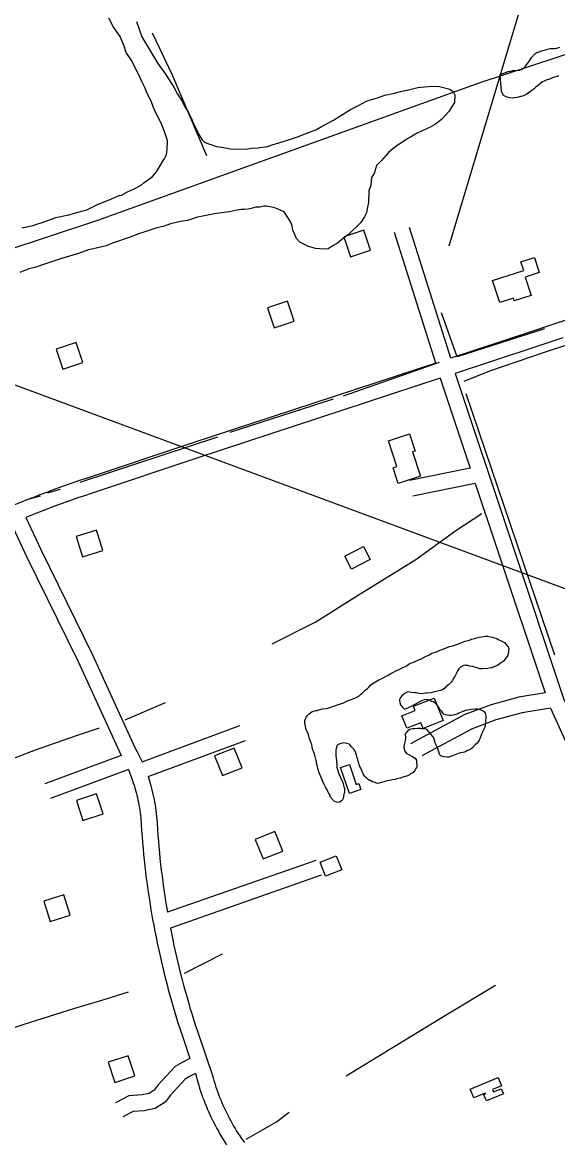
# Model space of a CAD drawing. Extents: x 3250478 to 3288318, y 788638 to 816472.
# Drawn here: x 3270672 to 3271685, y 796691 to 798809 of the extents above; entities that cross this region are included whole.
import ezdxf

# ---------------------------------------------------------------- set-up
doc = ezdxf.new("R2010")
doc.units = 0
for name, color, linetype in [('V-BLDG-OTLN', 7, 'Continuous'), ('V-ROAD-CNTR', 7, 'Continuous'), ('V-SITE-VEGE', 7, 'Continuous'), ('V-TOPO-SHOR', 7, 'Continuous'), ('V-UTIL-LINE', 7, 'Continuous')]:
    doc.layers.add(name, color=color, linetype=linetype)

msp = doc.modelspace()

# ---------------------------------------------------------------- linework, layer by layer
at = {"layer": 'V-BLDG-OTLN'}
for points in [[(3271292.7, 798366), (3271330.6, 798378.5), (3271318.1, 798416.5), (3271280.1, 798403.9)], [(3271561.9, 798321.3), (3271620.8, 798340.2), (3271615.5, 798356.7), (3271640.9, 798364.9), (3271650.2, 798336), (3271623.6, 798327.4), (3271634.6, 798293), (3271602.8, 798282.7), (3271601.2, 798287.7), (3271575.4, 798279.4)], [(3271148.6, 798231.7), (3271186.6, 798244.2), (3271174, 798282.2), (3271136, 798269.6)], [(3270786.6, 798165.8), (3270774.2, 798203.8), (3270736.2, 798191.5), (3270748.5, 798153.4)], [(3271364.6, 798017.6), (3271404.6, 798030.9), (3271415.4, 797998.5), (3271410.6, 797996.9), (3271425.7, 797951.3), (3271383.2, 797937.3), (3271373.5, 797966.6), (3271380.7, 797969)], [(3270812.3, 797848.6), (3270774.1, 797836.7), (3270786, 797798.5), (3270824.2, 797810.4)], [(3271317.4, 797817.9), (3271330.2, 797793.4), (3271295.2, 797775), (3271282.3, 797799.5)], [(3271451.4, 797531.4), (3271468.3, 797488.6), (3271430.4, 797473.6), (3271426.1, 797484.6), (3271399.6, 797474.1), (3271390.4, 797497.6), (3271415.4, 797507.5), (3271412.1, 797515.9)], [(3271035.8, 797421.8), (3271050.7, 797384.6), (3271087.8, 797399.6), (3271072.9, 797436.7)], [(3271290.9, 797405.8), (3271303.5, 797368.1), (3271308.6, 797369.8), (3271312.5, 797358.1), (3271290.9, 797350.8), (3271274.3, 797400.2)], [(3270824.7, 797312.1), (3270812.3, 797350.1), (3270774.3, 797337.7), (3270786.7, 797299.7)], [(3271112.9, 797264.1), (3271127.8, 797227), (3271164.9, 797241.9), (3271150, 797279.1)], [(3271265.8, 797233.1), (3271276.3, 797206.6), (3271245.8, 797194.5), (3271235.3, 797221)], [(3270724.6, 797108.8), (3270762.7, 797120.9), (3270750.7, 797159), (3270712.5, 797146.9)], [(3270884.8, 796816.8), (3270872.4, 796854.8), (3270834.4, 796842.4), (3270846.8, 796804.4)], [(3271572.3, 796813.6), (3271578.7, 796798.1), (3271561.6, 796791), (3271563.5, 796786.3), (3271578.3, 796792.4), (3271582.4, 796782.6), (3271550.1, 796769.3), (3271545.3, 796781), (3271548.6, 796782.4), (3271548, 796784), (3271526.1, 796775), (3271519.3, 796791.7)]]:
    msp.add_lwpolyline(points, close=True, dxfattribs=at)
at = {"layer": 'V-ROAD-CNTR'}
for points in [[(3271454.2, 798165), (3271376.3, 798412.1)], [(3271482.7, 798174.4), (3271404.9, 798421.1)], [(3271831.2, 798289.5), (3271630.4, 798222.9), (3271482.7, 798174.4)], [(3271694.7, 798212.6), (3271639.8, 798194.4), (3271491.1, 798145.5)], [(3271454.2, 798165), (3270993, 798013.3), (3270792.6, 797946.8)], [(3271462.6, 798136.2), (3271002.4, 797984.8), (3270802, 797918.3)], [(3271462.6, 798136.2), (3271519.3, 797966.1)], [(3271491.1, 798145.5), (3271597, 797827.9), (3271696.2, 797530.8), (3271733, 797450)], [(3271519.3, 797966.1), (3271404.9, 797942.6)], [(3270792.5, 797946.8), (3270780, 797942.6), (3270767.5, 797938.3), (3270755, 797933.9), (3270742.5, 797929.5), (3270730.1, 797925), (3270717.6, 797920.4), (3270705.3, 797915.7), (3270692.9, 797910.9), (3270680.6, 797906.1), (3270668.3, 797901.2), (3270656, 797896.3), (3270643.7, 797891.2), (3270631.5, 797886.1), (3270619.4, 797880.9), (3270607.2, 797875.7), (3270595.1, 797870.3), (3270588.1, 797867.2)], [(3271528.9, 797937.4), (3271410.9, 797913.2)], [(3271528.9, 797937.4), (3271568.6, 797818.4), (3271661.1, 797541.2)], [(3270802.1, 797918.3), (3270789.6, 797914.1), (3270777.3, 797909.9), (3270765, 797905.6), (3270752.7, 797901.2), (3270740.4, 797896.8), (3270728.1, 797892.3), (3270715.9, 797887.6), (3270703.7, 797883), (3270678.6, 797873.1)], [(3270650.8, 797861.8), (3270680.2, 797799.3), (3270777.8, 797600.4), (3270859, 797422.9)], [(3270678.6, 797873.1), (3270707.3, 797812.3), (3270804.9, 797613.3), (3270881.5, 797444.5)], [(3271661.1, 797541.2), (3271611.5, 797533), (3271559.1, 797518.7), (3271509.5, 797500.2), (3271406.4, 797444.8)], [(3271671.6, 797512.5), (3271617.9, 797503.7), (3271568.3, 797490.1), (3271521.9, 797472.8), (3271427.8, 797422.2)], [(3271671.6, 797512.5), (3271705.7, 797437.5)], [(3270899.1, 797410.9), (3271083.8, 797479.2)], [(3270881.5, 797444.5), (3270887.1, 797434.3), (3270889.6, 797429.6), (3270899.1, 797410.9)], [(3270909.9, 797382.9), (3271094.2, 797451.1)], [(3270859, 797422.9), (3270714.9, 797369.3)], [(3270873, 797396.1), (3270725.4, 797341.2)], [(3270873, 797396.1), (3270880.3, 797375.7), (3270881.9, 797371.1), (3270883.4, 797366.5), (3270884.8, 797361.8), (3270886.2, 797357.2), (3270887.5, 797352.5), (3270888.7, 797347.8), (3270889.8, 797343), (3270890.9, 797338.3), (3270891.8, 797333.5), (3270892.7, 797328.8), (3270893.6, 797324), (3270894.3, 797319.2), (3270895, 797314.4), (3270895.6, 797309.6), (3270896.2, 797304.7), (3270896.4, 797302.7)], [(3270909.9, 797382.9), (3270915.1, 797365.3), (3270916.5, 797360.2), (3270917.8, 797355), (3270919, 797349.8), (3270920.2, 797344.6), (3270921.3, 797339.4), (3270922.3, 797334.2), (3270923.2, 797328.9), (3270924, 797323.6), (3270924.8, 797318.4), (3270925.4, 797313.1), (3270926, 797307.8), (3270926.2, 797305.7)], [(3270896.3, 797303.3), (3270897, 797292.1), (3270897.7, 797280.8), (3270898.6, 797269.5), (3270899.5, 797258.3), (3270900.5, 797247), (3270901.5, 797235.7), (3270902.7, 797224.5), (3270903.9, 797213.3), (3270905.2, 797202), (3270906.6, 797190.8), (3270908.1, 797179.6), (3270909.7, 797168.4), (3270911.3, 797157.2), (3270913, 797146), (3270914.8, 797134.9), (3270916.7, 797123.7), (3270918.6, 797112.6), (3270920.7, 797101.5), (3270922.8, 797090.4), (3270925, 797079.3), (3270927.2, 797068.2), (3270929.6, 797057.1), (3270932, 797046.1), (3270934.5, 797035.1), (3270937.1, 797024.1), (3270939.8, 797013.1), (3270942.5, 797002.1), (3270945.3, 796991.2), (3270948.2, 796980.2), (3270951.2, 796969.3), (3270954.2, 796958.4), (3270957.4, 796947.6), (3270960.6, 796936.7), (3270963.9, 796925.9), (3270967.2, 796915.1), (3270970.7, 796904.4), (3270974.2, 796893.6), (3270976.7, 796886.1)], [(3270926.3, 797305.1), (3270926.9, 797294), (3270927.7, 797282.9), (3270928.5, 797271.8), (3270929.4, 797260.8), (3270930.3, 797249.7), (3270931.4, 797238.7), (3270932.5, 797227.7), (3270933.7, 797216.6), (3270935, 797205.6), (3270936.4, 797194.6), (3270937.8, 797183.6), (3270939.4, 797172.6), (3270941, 797161.7), (3270942.6, 797150.7), (3270946.6, 797126.2)], [(3271227.6, 797224.4), (3270946.6, 797126.2)], [(3271237.5, 797196.1), (3270952.1, 797096.4)], [(3270952.1, 797096.4), (3270956.6, 797074.3), (3270958.9, 797063.5), (3270961.3, 797052.6), (3270963.7, 797041.8), (3270966.3, 797031), (3270968.9, 797020.3), (3270971.6, 797009.5), (3270974.3, 796998.7), (3270977.2, 796988), (3270980.1, 796977.3), (3270983.1, 796966.7), (3270986.2, 796956), (3270989.3, 796945.4), (3270992.5, 796934.7), (3270995.8, 796924.2), (3270999.2, 796913.6), (3271002.7, 796903), (3271005.2, 796895.6)], [(3270976.8, 796886), (3270989.3, 796849.3)], [(3271005.1, 796895.7), (3271031.1, 796819.5)], [(3270989.3, 796849.3), (3270974.5, 796842.3), (3270961, 796834.3), (3270929.3, 796799.5), (3270921.5, 796789.5), (3270911.9, 796783.2), (3270898.5, 796780.6), (3270873.3, 796778.7), (3270848.3, 796765.7)], [(3270999.6, 796821), (3270988.6, 796815.8), (3270980.1, 796810.8), (3270952.2, 796780.1), (3270942.2, 796767.2), (3270923.4, 796754.8), (3270902.5, 796750.8), (3270881.7, 796749.2), (3270862.1, 796739.1)], [(3270999.6, 796821), (3271004, 796805), (3271005.7, 796799.3), (3271007.5, 796793.6), (3271009.3, 796788), (3271011.2, 796782.3), (3271013.2, 796776.7), (3271015.3, 796771.2), (3271017.4, 796765.6), (3271019.6, 796760.1), (3271021.9, 796754.6), (3271024.3, 796749.1), (3271026.7, 796743.7), (3271029.3, 796738.3), (3271031.9, 796733), (3271034.5, 796727.7), (3271037.3, 796722.4), (3271040.1, 796717.1), (3271043, 796711.9), (3271046, 796706.8), (3271049, 796701.7), (3271052.1, 796696.6), (3271055.3, 796691.6), (3271058.6, 796686.6)], [(3271031.4, 796818.7), (3271032.9, 796813.3), (3271034.4, 796808), (3271036.1, 796802.7), (3271037.8, 796797.4), (3271039.5, 796792.2), (3271041.4, 796787), (3271043.3, 796781.8), (3271045.3, 796776.6), (3271047.4, 796771.5), (3271049.5, 796766.4), (3271051.7, 796761.3), (3271054, 796756.3), (3271056.3, 796751.2), (3271058.8, 796746.3), (3271061.3, 796741.3), (3271063.8, 796736.4), (3271066.4, 796731.6), (3271069.1, 796726.7), (3271071.9, 796721.9), (3271074.7, 796717.2), (3271077.6, 796712.4), (3271080.6, 796707.8), (3271083.6, 796703.1), (3271086.7, 796698.5), (3271089.8, 796694), (3271092.2, 796690.6)]]:
    msp.add_lwpolyline(points, dxfattribs=at)
at = {"layer": 'V-SITE-VEGE'}
for points in [[(3270671.3, 798420.5), (3270692.3, 798425.3), (3270697.9, 798427.3), (3270711.2, 798431.3), (3270720, 798434.3), (3270735.6, 798440.4), (3270759.9, 798445.1), (3270768.8, 798448.1), (3270784.3, 798452), (3270794.3, 798455), (3270806.5, 798461.2), (3270815.4, 798465.3), (3270829.9, 798471.4), (3270841, 798475.4), (3270855.5, 798481.6), (3270859.9, 798482.5), (3270871.1, 798488.7), (3270882.2, 798493.9), (3270896.7, 798501.1), (3270902.4, 798506.4), (3270913.6, 798513.7), (3270918.1, 798518), (3270926.1, 798526.5), (3270931.9, 798536.2), (3270940, 798550.2), (3270944.7, 798558.8), (3270946.1, 798569.8), (3270946.6, 798585.1), (3270944.6, 798591.8), (3270939.6, 798606.2), (3270934.5, 798618.4), (3270922.1, 798643), (3270917.1, 798657.4), (3270907.8, 798676.4), (3270903.8, 798686.4), (3270897.6, 798698.6), (3270893.5, 798707.6), (3270885.2, 798724.3), (3270879, 798736.6), (3270868.5, 798752.3), (3270864.5, 798764.5), (3270857.4, 798782.3), (3270851.1, 798791.2), (3270843.8, 798801.4), (3270835.5, 798817)], [(3270888, 798810.9), (3270898, 798782.1), (3270928.3, 798731.7), (3270943, 798711.5), (3270958.6, 798686.8), (3270965.9, 798673.4), (3270974.3, 798660), (3270978.4, 798652.2), (3270981.5, 798646.6), (3270985.7, 798639.8), (3270991.9, 798627.6), (3270995.9, 798617.6), (3271002.1, 798605.3), (3271006.3, 798597.5), (3271012.5, 798587.4), (3271016.8, 798582.9), (3271024.4, 798579.3), (3271028.7, 798578.1), (3271039.6, 798574.5), (3271049.4, 798573), (3271065.8, 798570.3), (3271095.4, 798569.4), (3271105.3, 798571.2), (3271117.4, 798572), (3271136.2, 798574.7), (3271145, 798577.7), (3271171.6, 798585.6), (3271192.7, 798592.6), (3271207.2, 798598.7), (3271227.2, 798605.8), (3271239.5, 798613.1), (3271260.7, 798624.4), (3271273, 798631.7), (3271293.2, 798644.3), (3271306.6, 798651.5), (3271322.2, 798659.8), (3271326.7, 798661.8), (3271344.4, 798666.8), (3271357.7, 798671.8), (3271376.5, 798675.6), (3271387.6, 798678.6), (3271405.3, 798682.4), (3271420.7, 798686.3), (3271446.1, 798688.8), (3271461.4, 798688.3), (3271481, 798683.2), (3271487.5, 798678.7), (3271490.5, 798672), (3271490.1, 798657.7), (3271484.3, 798649.1), (3271479.7, 798641.6), (3271470.6, 798632), (3271464.9, 798625.6), (3271455.9, 798618.2), (3271452.5, 798616.1), (3271443.6, 798610.9), (3271419.1, 798599.6), (3271406.8, 798592.3), (3271400.1, 798589.2), (3271391.1, 798582.9), (3271383.2, 798577.7), (3271373.1, 798570.4), (3271365.2, 798562.9), (3271351.6, 798548), (3271342.5, 798538.4), (3271337.6, 798523.2), (3271333, 798515.7), (3271331.4, 798501.4), (3271327.8, 798490.6), (3271327.1, 798468.6), (3271324.5, 798456.7), (3271323.1, 798449), (3271319.6, 798441.4), (3271312.7, 798430.7), (3271288.9, 798408.4), (3271279.9, 798401), (3271268.6, 798391.5), (3271258.6, 798386.3), (3271250.7, 798381.1), (3271243, 798380.2), (3271226.6, 798381.9), (3271213.5, 798385.6), (3271197.3, 798393.8), (3271191, 798400.6), (3271183.8, 798416.2), (3271182.9, 798423.9), (3271179.9, 798431.7), (3271167.3, 798450.7), (3271157.6, 798455.4), (3271147.8, 798459), (3271133.6, 798461.7), (3271129.3, 798461.8), (3271121.5, 798459.9), (3271113.8, 798460.1), (3271105, 798457.1), (3271099.4, 798456.2), (3271091.7, 798455.3), (3271086.2, 798455.5), (3271075.2, 798453.7), (3271064.1, 798450.7), (3271048.7, 798449)], [(3271608.8, 798718.6), (3271613.2, 798719.2), (3271616.1, 798720.4), (3271620.7, 798723.1), (3271624.4, 798726.2), (3271627.4, 798730.6), (3271628.7, 798732.1), (3271629.6, 798734.1), (3271631.7, 798736.5), (3271636.4, 798743.7), (3271641.8, 798749.6), (3271645.6, 798752.3), (3271648, 798753), (3271657.1, 798756.4), (3271662, 798757.4), (3271670.6, 798760), (3271673, 798759.9), (3271678.7, 798760.2), (3271683.6, 798760.8), (3271688.9, 798762.3)], [(3271686.8, 798707.9), (3271684.3, 798707.2), (3271681.8, 798706.1), (3271678.2, 798705.4), (3271669.5, 798702), (3271663.4, 798700.2), (3271659.7, 798698.3), (3271656, 798696.8), (3271651.8, 798694), (3271649.7, 798692.1), (3271646.4, 798688.5), (3271643.9, 798686.6), (3271640.1, 798683.1), (3271636.4, 798680.7), (3271626.8, 798673.7), (3271623.1, 798671.8), (3271616.5, 798669.2), (3271614.5, 798668.9), (3271610.8, 798667.8), (3271608.3, 798667.4), (3271603.4, 798666.4), (3271600.2, 798666.1), (3271594.5, 798666.3), (3271589.3, 798667.6), (3271586.5, 798668.9), (3271582.1, 798671.9), (3271580.6, 798675.2), (3271579.4, 798676.9), (3271578.7, 798678.5), (3271576.4, 798710.3), (3271579.7, 798711.8), (3271591.6, 798716.7), (3271596.5, 798717.3), (3271599.8, 798718), (3271605.5, 798718.3), (3271608.8, 798718.6)], [(3271048.7, 798449), (3271035.5, 798447.3), (3271016.7, 798443.5), (3271003.4, 798440.6), (3270984.6, 798434.6), (3270971.4, 798432.8), (3270952.6, 798428), (3270940.3, 798424), (3270924.9, 798420.1), (3270914.9, 798417.1), (3270898.2, 798411), (3270893.8, 798410.1), (3270876, 798403), (3270842.7, 798392), (3270830.5, 798386.9), (3270811.7, 798382), (3270797.3, 798379.1), (3270778.4, 798372.1), (3270767.4, 798369.1), (3270744.1, 798362.2), (3270727.4, 798356.1), (3270714.1, 798352.2), (3270697.5, 798346.1), (3270684.2, 798343.3), (3270667.5, 798336.1)], [(3271276, 797520.8), (3271278.4, 797521.6), (3271283.4, 797524.2), (3271286.3, 797525.4), (3271290, 797527.3), (3271292.8, 797528), (3271298.6, 797530.6), (3271301.1, 797531.4), (3271303.9, 797532.5), (3271308.5, 797535.2), (3271311.8, 797537.9), (3271314.7, 797539.9), (3271318.5, 797543.8), (3271321, 797546.2), (3271325.2, 797549.7), (3271328.1, 797552.8), (3271331.1, 797555.6), (3271336.1, 797559.5), (3271348.1, 797566.4), (3271350.9, 797567.5), (3271355.1, 797569.4), (3271360.8, 797572.5), (3271364.2, 797574.8), (3271369.5, 797577.5), (3271372.8, 797579.8), (3271379.9, 797583.2), (3271384.8, 797585.1), (3271391, 797588.2), (3271395.1, 797590.5), (3271400.5, 797593.1), (3271403.8, 797595.9), (3271410, 797598.5), (3271412.4, 797599.2), (3271426.8, 797605.3), (3271432.6, 797608.7), (3271441.7, 797612.9), (3271447.1, 797616), (3271455.7, 797618.6), (3271459.8, 797620.5), (3271472.6, 797625.7), (3271480.4, 797628.7), (3271486.5, 797630.2), (3271495.5, 797633.1), (3271500.9, 797635), (3271506.6, 797637.6), (3271509.9, 797638.7), (3271518.1, 797640.9), (3271522.2, 797642.8), (3271527.9, 797644.2), (3271531.6, 797645.3), (3271537.4, 797646.4), (3271541.9, 797647.4), (3271548, 797648.1), (3271552.8, 797648.3), (3271563.3, 797645.9), (3271570.1, 797643.7), (3271572.5, 797642.4), (3271575.7, 797641.1), (3271582.1, 797637.6), (3271584.1, 797636.3), (3271586.9, 797633), (3271591.6, 797628), (3271592.3, 797625.9), (3271592.1, 797619.4), (3271591.1, 797615), (3271589.8, 797611.4), (3271587.2, 797606.6), (3271583.4, 797601.9), (3271581.7, 797600.3), (3271576.3, 797596.4), (3271569.7, 797592.6), (3271564, 797590.7), (3271560.7, 797588.8), (3271558.6, 797588.5), (3271552.9, 797587), (3271542.7, 797586.5), (3271537.5, 797586.7), (3271532.7, 797588.5), (3271524.6, 797590.8), (3271518.5, 797591.8), (3271514.9, 797592.7), (3271512.1, 797593.2), (3271510.1, 797593.3), (3271507.6, 797592.9), (3271505.6, 797592.2), (3271501, 797589.5), (3271498.1, 797586.7), (3271495.5, 797582.8), (3271495.1, 797580.8), (3271493.4, 797578.4), (3271490.3, 797572), (3271488.2, 797569.2), (3271486, 797564.4), (3271484.7, 797562.4), (3271481.8, 797559.3), (3271479.3, 797556.9), (3271475.9, 797554.2), (3271473.5, 797552.6), (3271471.3, 797549.9), (3271467.2, 797547.1), (3271463.5, 797545.6)], [(3271463.5, 797545.6), (3271449.6, 797542.4), (3271445.5, 797541.4), (3271437.7, 797540.4), (3271434.9, 797540.5), (3271428, 797539.5), (3271423.1, 797540), (3271420.3, 797540.9), (3271417.1, 797541.5), (3271414.6, 797541.5), (3271408.6, 797542.1), (3271404.9, 797542.7), (3271401.3, 797542.8), (3271396.4, 797540.9), (3271393.4, 797538.2), (3271390.5, 797536.2), (3271387.5, 797532.3), (3271385.8, 797528.7), (3271385.7, 797526.6), (3271386.4, 797523), (3271387.9, 797518.4), (3271391, 797514.7), (3271395.4, 797510.1), (3271398.3, 797511.6), (3271408.5, 797515.7), (3271425.5, 797525.4), (3271430, 797527.6), (3271432.9, 797528.8), (3271436.2, 797529.1), (3271439, 797528.6), (3271444.2, 797526.8), (3271446.2, 797525.5), (3271449.8, 797524.6), (3271454.2, 797520.8), (3271457.3, 797517), (3271460.4, 797512.5), (3271461.5, 797510.4), (3271464.3, 797507.1), (3271466.2, 797504.2), (3271468.6, 797501.6), (3271472.6, 797500.3), (3271476.2, 797499.4), (3271480.2, 797498.8)], [(3271358.9, 797373.6), (3271349.1, 797370.7), (3271344.6, 797369.6), (3271341.4, 797370.6), (3271339.4, 797371.4), (3271334.5, 797372.8), (3271331.3, 797374.5), (3271329.3, 797375.4), (3271326.5, 797377.1), (3271325, 797378.4), (3271322.2, 797380.9), (3271320.2, 797383), (3271317.2, 797388), (3271314.9, 797392.5), (3271311.9, 797399.9), (3271310.3, 797403.2), (3271308.5, 797408.1), (3271307.4, 797411.8), (3271306.7, 797415.1), (3271305.5, 797418.4), (3271304.1, 797423.7), (3271301.5, 797431.9), (3271299.6, 797434.4), (3271294.9, 797439.4), (3271292.1, 797442), (3271290.5, 797444), (3271288.5, 797444.9), (3271283.7, 797446.3), (3271280.1, 797446.4), (3271275.6, 797445.7), (3271273.1, 797444.6), (3271269, 797443.1), (3271267.3, 797441.1), (3271265.4, 797432.7), (3271265.1, 797422.9), (3271265.7, 797416.8), (3271266.4, 797414), (3271266.7, 797409.9), (3271267.1, 797407.9), (3271267, 797405.8), (3271267.2, 797400.9), (3271269.8, 797391.5), (3271271.6, 797386.2), (3271273.6, 797382.9), (3271274.3, 797380.4), (3271277.4, 797375), (3271278.5, 797372.2), (3271280.6, 797363.2), (3271281.4, 797361.1), (3271281.7, 797357.5), (3271281.5, 797352.6), (3271280.6, 797349.8), (3271280, 797344.9), (3271279.1, 797341.3), (3271277.4, 797337.3), (3271272, 797334.2), (3271268.7, 797333.9), (3271262.3, 797336.6), (3271260.7, 797337.8), (3271255.2, 797343.7), (3271253.4, 797349.4), (3271251.5, 797352.3), (3271248.8, 797357.7), (3271246.5, 797361.4), (3271243.8, 797366.4), (3271242.7, 797368.9), (3271234, 797390.2), (3271232.5, 797394.4), (3271231.4, 797398.4), (3271230.3, 797401.7), (3271229.2, 797406.2), (3271228.3, 797413.2), (3271225.3, 797423.4), (3271223.5, 797429.1), (3271222, 797432.8), (3271220.5, 797438.6), (3271219.9, 797443.5), (3271218.8, 797446.3), (3271216.5, 797450.9), (3271215.4, 797454.2), (3271213.9, 797459.1), (3271212.5, 797466), (3271211.3, 797467.7), (3271209, 797471.8), (3271208.3, 797473.9), (3271208, 797477.9), (3271206.6, 797484.1), (3271206.7, 797489), (3271207.7, 797492.2), (3271209.8, 797495.8), (3271211.5, 797498.1), (3271214.9, 797501.7), (3271220.7, 797506), (3271222.7, 797506.7), (3271227.2, 797507.8), (3271229.7, 797507.7), (3271233, 797509.2), (3271235.8, 797509.5), (3271239.9, 797511), (3271248.1, 797511.6), (3271276, 797520.8)], [(3271480.2, 797498.8), (3271483.1, 797498.7), (3271487.2, 797499.8), (3271494.9, 797501.6), (3271496.6, 797502.8), (3271499.9, 797504.3), (3271502.8, 797505.4), (3271506.5, 797506.5), (3271511.4, 797508.4), (3271521.2, 797510.5), (3271528.9, 797511.1), (3271532.6, 797510.9), (3271537.8, 797510), (3271543.8, 797506.9), (3271547, 797504.8), (3271547.8, 797502.7), (3271548.8, 797497.8), (3271548.4, 797484.9), (3271547.9, 797480.8), (3271546.9, 797476.4), (3271545.2, 797472.8), (3271542.9, 797466.8), (3271540.8, 797462.8), (3271537.7, 797454), (3271536.4, 797452), (3271534.7, 797448.8), (3271532.5, 797446), (3271529.2, 797442.9), (3271524.1, 797437.3), (3271521.6, 797435.4), (3271516.7, 797432.7), (3271514.6, 797432), (3271511.3, 797430.4), (3271508.5, 797429.3), (3271498.6, 797426.8), (3271483, 797420.8), (3271479.7, 797419.7), (3271475.7, 797419.4), (3271470, 797420), (3271468, 797420.5), (3271464, 797422.2), (3271461.2, 797424.3), (3271460.5, 797428), (3271457.6, 797437.5), (3271455.7, 797441.2), (3271453.4, 797446.1), (3271452.3, 797449), (3271450.5, 797455.9), (3271448.5, 797458.9), (3271445, 797463), (3271438.8, 797470.9), (3271436.4, 797472.2), (3271430.7, 797473.2), (3271427.5, 797473.3), (3271425.5, 797473.8), (3271420.6, 797473.6), (3271414.1, 797472.9), (3271412.8, 797473), (3271410, 797473.1), (3271404.7, 797472), (3271400.9, 797468.5), (3271398.4, 797465.7), (3271396.7, 797463.8), (3271396.6, 797460.9), (3271397.3, 797458.1), (3271397.3, 797455.2), (3271396.8, 797453.2), (3271396.7, 797451.2), (3271395.8, 797448.8), (3271394.4, 797442.7), (3271393.9, 797439.5), (3271394.2, 797437.5), (3271396.1, 797430.9), (3271399.2, 797426.7), (3271404.4, 797423.7), (3271405.9, 797422.5), (3271409.2, 797421.6), (3271415.1, 797417.7), (3271417.8, 797414), (3271418.1, 797410.7), (3271418.1, 797407.9), (3271418.4, 797405), (3271418.3, 797402.2), (3271417.8, 797400.2), (3271416.5, 797398.2), (3271415.6, 797395.4), (3271414, 797393.8), (3271411.8, 797390.6), (3271409.8, 797389.5), (3271406.5, 797387.9), (3271404.8, 797386.4), (3271400.7, 797384.5), (3271390, 797380.8), (3271387.5, 797379.6), (3271383, 797379), (3271379.8, 797378.3), (3271377.3, 797377.5), (3271371.6, 797376.5), (3271367.1, 797375.4), (3271361.8, 797374.8), (3271358.9, 797373.6)]]:
    msp.add_lwpolyline(points, dxfattribs=at)
at = {"layer": 'V-TOPO-SHOR'}
for p, q in [((3271279.5, 798103), (3271461.6, 798166.6)), ((3271260, 798096.8), (3271064.9, 798033.4)), ((3271679.8, 797612.4), (3271512.1, 798107)), ((3271041.2, 798025), (3270780.6, 797939.1)), ((3270719.5, 797919.5), (3270744.1, 797926.3)), ((3270706.1, 797913.4), (3270682.2, 797907)), ((3270866.9, 797490.2), (3270943.2, 797522.9)), ((3270978.6, 797011.3), (3271051.1, 797047.3))]:
    msp.add_line(p, q, dxfattribs=at)
for points in [[(3273123.9, 800882.5), (3273172, 800723.4), (3272419.8, 799692.2), (3272501.8, 799619.9), (3272641.5, 799513.8), (3272708.9, 799446.3), (3272839.1, 799378.8), (3272935.4, 799229.3), (3272916.1, 799157.1), (3272120.8, 798887.4), (3271537.5, 798694.8), (3270814.5, 798434.7), (3270101.1, 798198.7), (3269889, 798121.7), (3269648, 798059.1)], [(3271021.2, 798556.8), (3270955.4, 798710.5), (3270918.3, 798788.9)], [(3271660, 798229.6), (3271494.9, 798176.8), (3271465.4, 798260)], [(3271508, 798130.9), (3271556.4, 798150.5), (3271660, 798185.3), (3271710.2, 798202.2)], [(3271144.5, 797633.6), (3271227.3, 797675.2), (3271306, 797725.4), (3271416.5, 797793.3), (3271492.1, 797848), (3271541.6, 797880.4)], [(3269902.5, 797265.2), (3270014, 797282.9), (3270126, 797302.6), (3270199.3, 797318.1), (3270247.6, 797324.3), (3270332.6, 797332.5), (3270409.3, 797347.8), (3270469.6, 797359.1), (3270532.1, 797372.6), (3270613.3, 797401.3), (3270697, 797433.5), (3270774.5, 797460.4), (3270817.9, 797474.9)], [(3271284.9, 796817), (3271367.6, 796867.2), (3271474.2, 796932.1), (3271567.1, 796988.4)], [(3270546.1, 796869.1), (3270593.6, 796887.2), (3270675.4, 796914.7), (3270769.2, 796944.3), (3270820.4, 796959.4), (3270873.1, 796975.4)], [(3271095.3, 796697), (3271153, 796729.9), (3271176.7, 796748.1)]]:
    msp.add_lwpolyline(points, dxfattribs=at)
at = {"layer": 'V-UTIL-LINE'}
for points in [[(3271479.8, 798386.9), (3272915.8, 803173.6), (3273649.7, 803514.8), (3273883.9, 803645.4), (3274287.1, 803751.1)], [(3271779.1, 797708), (3269520, 798544.3), (3266561, 799643.4), (3262119.9, 801273.8), (3257978.5, 802819)]]:
    msp.add_lwpolyline(points, dxfattribs=at)

doc.saveas('drawing.dxf')
